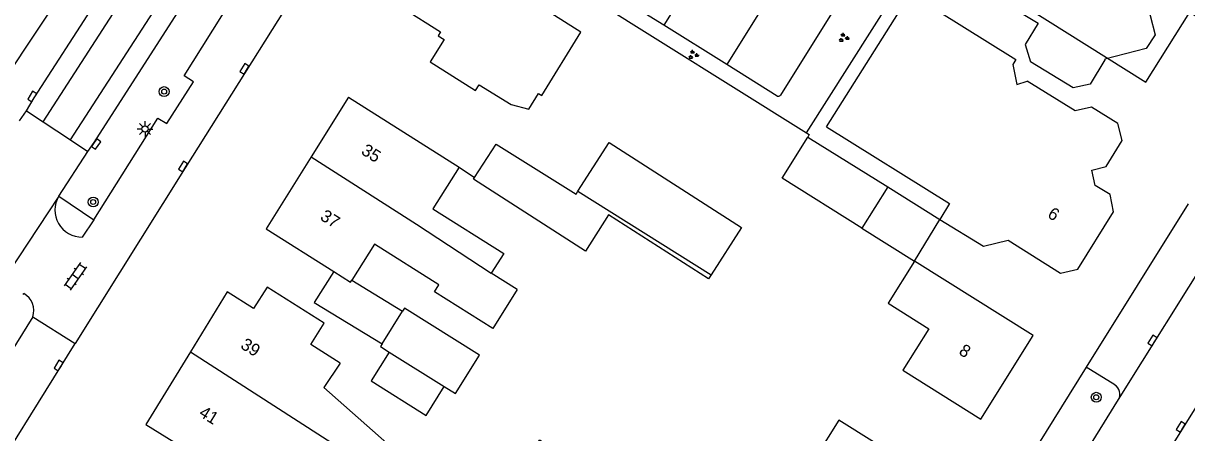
# Model space of a CAD drawing. Extents: x 136000 to 141014, y 402000 to 403500.
# Drawn here: x 138177.2 to 138271.4, y 402069.7 to 402102.8 of the extents above; entities that cross this region are included whole.
import ezdxf

# ---------------------------------------------------------------- set-up
doc = ezdxf.new("R2010")
doc.units = 0
for name, color, linetype in [('gg-afsc-erfafscheiding', 7, 'Continuous'), ('gg-afsc-hekwerk', 7, 'Continuous'), ('gg-afsc-muur', 7, 'Continuous'), ('gg-anno-huisnummerreeks BGT', 7, 'Continuous'), ('gg-bbg-bijgebouw', 7, 'Continuous'), ('gg-bbg-gedigitaliseerde bebouwing', 7, 'Continuous'), ('gg-bbg-gedigitaliseerde bijgebouw', 7, 'Continuous'), ('gg-bbg-hoofdgebouw', 7, 'Continuous'), ('gg-bbg-luifel en loopbrug', 7, 'Continuous'), ('gg-bbg-tussenscheiding', 7, 'Continuous'), ('gg-knt-verharding', 7, 'Continuous'), ('gg-knt-verharding nz', 7, 'Continuous'), ('gt-bbg-plantopografie pand', 7, 'Continuous'), ('gt-grn-vlakafsluiter', 7, 'Continuous'), ('gt-grn-weggrens', 7, 'Continuous'), ('gt-symb-boom', 7, 'Continuous'), ('gt-symb-groenvak', 7, 'Continuous'), ('gt-symb-klinker verharding', 7, 'Continuous'), ('gt-symb-kolk', 7, 'Continuous'), ('gt-symb-lichtmast', 7, 'Continuous')]:
    doc.layers.add(name, color=color, linetype=linetype)

# ---------------------------------------------------------------- blocks, each defined once
blk = doc.blocks.new('gt0-GRVAK')
at = {"layer": 'gt-symb-groenvak'}
for p, q in [((-0.11, 0.189), (-0.228, 0.24)), ((-0.182, 0.153), (0.088, 0.153)), ((-0.091, 0.211), (-0.156, 0.322)), ((-0.047, 0.214), (-0.047, 0.393)), ((-0.004, 0.211), (0.061, 0.322)), ((0.015, 0.189), (0.133, 0.24)), ((0.262, -0.052), (0.197, 0.059)), ((0.305, -0.049), (0.305, 0.13)), ((0.349, -0.052), (0.414, 0.059)), ((-0.245, -0.228), (-0.363, -0.177)), ((-0.318, -0.264), (-0.047, -0.264)), ((-0.226, -0.206), (-0.291, -0.095)), ((-0.183, -0.203), (-0.183, -0.024)), ((-0.139, -0.206), (-0.074, -0.095)), ((-0.12, -0.228), (-0.002, -0.177)), ((0.243, -0.074), (0.125, -0.023)), ((0.17, -0.11), (0.441, -0.11)), ((0.368, -0.074), (0.486, -0.023))]:
    blk.add_line(p, q, dxfattribs=at)
blk = doc.blocks.new('gt0-KOLK')
at = {"layer": 'gt-symb-kolk'}
blk.add_lwpolyline([(0, 0), (0.375, 0), (0.375, 0.4), (-0.375, 0.4), (-0.375, 0), (0, 0)], dxfattribs=at)
blk = doc.blocks.new('gt0-KL1')
at = {"layer": 'gt-symb-klinker verharding'}
for p, q in [((-1.15, 0.3), (1.15, 0.3)), ((-1, -0.3), (-1, 0.3)), ((-0.5, 0.3), (-0.5, 0.45)), ((0, -0.3), (0, 0.3)), ((0.5, 0.3), (0.5, 0.45)), ((1, -0.3), (1, 0.3)), ((-1.15, -0.3), (1.15, -0.3)), ((-0.5, -0.45), (-0.5, -0.3)), ((0.5, -0.45), (0.5, -0.3))]:
    blk.add_line(p, q, dxfattribs=at)
blk = doc.blocks.new('gt0-BOOM')
at = {"layer": 'gt-symb-boom'}
for radius in [0.4, 0.2]:
    blk.add_circle((0, 0), radius, dxfattribs=at)
blk = doc.blocks.new('gt0-LMAST')
at = {"layer": 'gt-symb-lichtmast'}
for p, q in [((-0.182, 0.173), (-0.447, 0.438)), ((-0.005, 0.246), (-0.005, 0.621)), ((0.172, 0.173), (0.437, 0.438)), ((-0.255, -0.004), (-0.63, -0.004)), ((-0.182, -0.181), (-0.447, -0.446)), ((-0.005, -0.254), (-0.005, -0.629)), ((0.437, -0.446), (0.172, -0.181)), ((0.245, -0.004), (0.62, -0.004))]:
    blk.add_line(p, q, dxfattribs=at)
blk.add_circle((-0.005, -0.004), 0.25, dxfattribs=at)

msp = doc.modelspace()

# ---------------------------------------------------------------- linework, layer by layer
at = {"layer": 'gg-afsc-erfafscheiding'}
msp.add_line((138212.454, 402091.166), (138213.706, 402090.33), dxfattribs=at)
at = {"layer": 'gg-afsc-hekwerk'}
msp.add_line((138240.591, 402093.932), (138259.654, 402124.035), dxfattribs=at)
at = {"layer": 'gg-afsc-muur'}
msp.add_line((138222.789, 402105.074), (138240.591, 402093.932), dxfattribs=at)
msp.add_lwpolyline([(138240.591, 402093.932), (138240.797, 402093.803), (138240.682, 402093.594)], dxfattribs=at)
at = {"layer": 'gg-bbg-bijgebouw'}
for p, q in [((138222.073, 402089.213), (138224.595, 402093.151)), ((138213.611, 402090.182), (138213.706, 402090.33))]:
    msp.add_line(p, q, dxfattribs=at)
msp.add_lwpolyline([(138213.706, 402090.33), (138215.44, 402093.032), (138221.922, 402088.977), (138222.073, 402089.213)], dxfattribs=at)
at = {"layer": 'gg-bbg-gedigitaliseerde bebouwing'}
for p, q in [((138217.157, 402081.25), (138215.048, 402082.584)), ((138203.657, 402081.852), (138203.755, 402082.007))]:
    msp.add_line(p, q, dxfattribs=at)
for points in [[(138242.203, 402094.433), (138252.162, 402088.205), (138251.368, 402086.935)], [(138212.454, 402091.166), (138210.321, 402087.795), (138216.065, 402084.161), (138215.048, 402082.584)], [(138210.814, 402081.625), (138205.59, 402084.918), (138203.755, 402082.007)], [(138249.318, 402083.541), (138247.191, 402080.139), (138250.482, 402078.081), (138248.376, 402074.713), (138254.691, 402070.76)], [(138217.157, 402081.25), (138215.167, 402078.093), (138210.459, 402081.062), (138210.814, 402081.625)], [(138202.812, 402075.295), (138201.505, 402073.32), (138208.926, 402066.766), (138215.691, 402063.427), (138218.954, 402069.093), (138224.712, 402065.469)], [(138187.071, 402070.33), (138193.879, 402066.116), (138195.312, 402068.408)], [(138251.421, 402065.52), (138243.184, 402070.669), (138239.478, 402064.74)]]:
    msp.add_lwpolyline(points, dxfattribs=at)
at = {"layer": 'gg-bbg-gedigitaliseerde bijgebouw'}
for p, q in [((138240.682, 402093.594), (138247.155, 402089.555)), ((138247.155, 402089.555), (138245.07, 402086.213)), ((138206.208, 402076.856), (138207.871, 402079.505)), ((138206.795, 402076.185), (138211.238, 402073.396))]:
    msp.add_line(p, q, dxfattribs=at)
for points in [[(138224.595, 402093.151), (138235.313, 402086.287), (138232.847, 402082.435)], [(138245.07, 402086.213), (138238.599, 402090.274), (138240.682, 402093.594)], [(138232.847, 402082.435), (138232.64, 402082.113), (138224.545, 402087.297), (138222.669, 402084.369), (138213.611, 402090.182)], [(138211.238, 402073.396), (138212.144, 402072.826), (138214.101, 402075.941), (138208.028, 402079.755), (138207.871, 402079.505)], [(138206.208, 402076.856), (138206.072, 402076.64), (138206.795, 402076.185)]]:
    msp.add_lwpolyline(points, dxfattribs=at)
at = {"layer": 'gg-bbg-hoofdgebouw'}
for p, q in [((138203.497, 402096.833), (138200.474, 402091.998)), ((138203.497, 402096.833), (138212.454, 402091.166)), ((138200.474, 402091.998), (138196.823, 402086.159)), ((138196.823, 402086.159), (138202.291, 402082.713)), ((138258.931, 402077.52), (138249.318, 402083.541)), ((138202.291, 402082.713), (138203.657, 402081.852)), ((138193.672, 402081.071), (138190.689, 402076.218)), ((138254.691, 402070.76), (138258.931, 402077.52)), ((138190.689, 402076.218), (138187.071, 402070.33))]:
    msp.add_line(p, q, dxfattribs=at)
for points in [[(138268.263, 402116.02), (138267.3, 402115.756), (138265.133, 402117.084), (138263.762, 402116.729), (138262.472, 402114.6), (138261.474, 402114.366), (138259.31, 402115.704), (138257.982, 402115.3), (138255.36, 402111.074), (138255.678, 402109.704), (138255.786, 402109.631), (138254.469, 402107.458), (138254.624, 402106.823), (138256.28, 402105.806), (138256.599, 402104.451), (138259.341, 402102.806), (138258.29, 402101.081), (138258.71, 402099.691)], [(138217.331, 402107.44), (138216.361, 402105.86), (138211.131, 402109.11), (138207.951, 402104), (138210.941, 402102.11), (138210.741, 402101.78), (138211.231, 402101.48), (138210.115, 402099.676)], [(138267.606, 402106.58), (138268.804, 402101.864), (138268.086, 402100.768), (138264.74, 402099.89), (138264.745, 402099.854), (138263.553, 402097.876), (138262.175, 402097.57), (138258.71, 402099.691)], [(138218.09, 402095.843), (138218.88, 402097.123), (138219.154, 402096.954), (138222.317, 402102.076), (138219.664, 402103.749), (138220.667, 402105.339), (138220.396, 402105.509)], [(138242.203, 402094.433), (138248.988, 402105.216), (138257.524, 402099.861), (138257.285, 402099.48), (138257.6, 402097.858), (138258.451, 402098.127)], [(138210.115, 402099.676), (138213.778, 402097.369), (138214.066, 402097.833), (138216.664, 402096.222), (138218.09, 402095.843)], [(138263.671, 402096.01), (138262.329, 402095.718), (138258.451, 402098.127)], [(138256.906, 402085.238), (138261.151, 402082.57), (138262.541, 402082.9), (138265.451, 402087.54), (138265.171, 402088.94), (138263.95, 402089.67), (138263.69, 402090.92), (138264.851, 402091.22), (138266.131, 402093.32), (138265.801, 402094.68), (138263.671, 402096.01)], [(138251.368, 402086.935), (138254.9, 402084.764), (138256.906, 402085.238)], [(138201.524, 402078.523), (138196.906, 402081.444), (138195.809, 402079.727), (138193.672, 402081.071)], [(138202.812, 402075.295), (138200.434, 402076.802), (138201.524, 402078.523)]]:
    msp.add_lwpolyline(points, dxfattribs=at)
at = {"layer": 'gg-bbg-luifel en loopbrug'}
for p, q in [((138247.155, 402089.555), (138251.368, 402086.935)), ((138249.318, 402083.541), (138251.368, 402086.935)), ((138245.07, 402086.213), (138249.318, 402083.541)), ((138202.291, 402082.713), (138200.711, 402080.197)), ((138203.755, 402082.007), (138207.871, 402079.505)), ((138200.711, 402080.197), (138206.208, 402076.856))]:
    msp.add_line(p, q, dxfattribs=at)
msp.add_lwpolyline([(138206.795, 402076.185), (138205.333, 402073.856), (138209.775, 402071.066), (138211.238, 402073.396)], dxfattribs=at)
at = {"layer": 'gg-bbg-tussenscheiding'}
for p, q in [((138222.073, 402089.213), (138232.847, 402082.435)), ((138190.689, 402076.218), (138202.977, 402068.305))]:
    msp.add_line(p, q, dxfattribs=at)
msp.add_lwpolyline([(138200.474, 402091.998), (138208.993, 402086.54), (138215.048, 402082.584)], dxfattribs=at)
at = {"layer": 'gg-knt-verharding'}
for p, q in [((138178.754, 402094.84), (138219.037, 402157.027)), ((138246.065, 402109.163), (138238.461, 402096.982)), ((138229.016, 402102.647), (138224.978, 402105.166)), ((138234.115, 402099.457), (138229.016, 402102.647)), ((138238.193, 402096.915), (138234.115, 402099.457)), ((138176.84, 402094.901), (138177.412, 402095.73)), ((138177.412, 402095.73), (138178.754, 402094.84)), ((138178.754, 402094.84), (138180.987, 402093.369)), ((138180.987, 402093.369), (138182.383, 402092.433)), ((138180.032, 402088.805), (138182.383, 402092.433)), ((138180.032, 402088.805), (138174.642, 402080.675)), ((138180.032, 402088.805), (138182.862, 402086.891)), ((138182.862, 402086.891), (138181.933, 402085.497)), ((138177.145, 402080.846), (138177.189, 402080.921)), ((138263.226, 402074.965), (138251.939, 402056.887)), ((138265.546, 402073.525), (138263.226, 402074.965)), ((138258.261, 402060.17), (138265.85, 402072.361))]:
    msp.add_line(p, q, dxfattribs=at)
for points in [[(138180.987, 402093.369), (138219.403, 402152.722), (138221.219, 402155.552)], [(138182.383, 402092.433), (138182.895, 402093.149), (138189.648, 402103.643), (138195.876, 402113.258), (138200.712, 402120.68)], [(138182.862, 402086.891), (138188.037, 402095.134), (138188.778, 402094.687), (138190.941, 402098.068), (138190.183, 402098.539), (138193.968, 402104.575), (138194.704, 402104.095), (138196.563, 402107.084), (138195.826, 402107.587), (138203.059, 402119.166)], [(138205.66, 402115.652), (138202.126, 402109.973), (138190.263, 402091.111), (138181.369, 402076.886)], [(138295.768, 402109.505), (138279.263, 402083.18), (138263.048, 402057.215)], [(138182.929, 402104.338), (138180.636, 402105.812), (138173.229, 402094.691)], [(138177.412, 402095.73), (138178.046, 402096.775), (138182.929, 402104.338)], [(138177.923, 402079.041), (138173.224, 402071.518), (138173.963, 402071.092), (138171.873, 402067.671), (138171.13, 402068.145), (138160.608, 402051.386), (138161.356, 402050.91), (138158.944, 402047.07), (138158.177, 402047.561), (138154.863, 402042.269), (138155.607, 402041.817), (138153.495, 402038.434), (138152.758, 402038.874), (138148.385, 402031.966), (138149.137, 402031.458), (138146.724, 402027.655), (138145.947, 402028.134), (138141.905, 402021.728), (138139.335, 402021.188), (138139.124, 402021.327)], [(138133.076, 402000), (138135.251, 402003.447), (138144.489, 402018.192), (138154.404, 402033.957), (138159.68, 402042.376), (138173.034, 402063.554), (138181.369, 402076.886)]]:
    msp.add_lwpolyline(points, dxfattribs=at)
for centre, radius, start, end in [((138238.273, 402097.163), 0.261, 252.09177, 315.98072), ((138181.908, 402087.683), 2.186, 149.11739, 270.65178), ((138176.445, 402079.547), 1.562, 341.08021, 61.57367), ((138265.102, 402072.787), 0.861, 330.31872, 58.95509)]:
    msp.add_arc(centre, radius, start, end, dxfattribs=at)
at = {"layer": 'gg-knt-verharding nz'}
for p, q in [((138232.243, 402107.805), (138229.016, 402102.647)), ((138265.85, 402072.361), (138274.195, 402085.697))]:
    msp.add_line(p, q, dxfattribs=at)
msp.add_lwpolyline([(138254.907, 402126.36), (138244.883, 402110.45), (138242.076, 402112.219), (138234.115, 402099.457)], dxfattribs=at)
at = {"layer": 'gt-bbg-plantopografie pand'}
msp.add_lwpolyline([(138241.892, 402135.741), (138236.584, 402127.317), (138236.331, 402127.477), (138232.137, 402120.812), (138236.533, 402118.063), (138236.426, 402117.892), (138268.045, 402098.035), (138271.615, 402103.719), (138273.603, 402102.47), (138279.872, 402112.496), (138277.902, 402113.73)], dxfattribs=at)
at = {"layer": 'gt-grn-vlakafsluiter'}
msp.add_line((138271.49, 402088.201), (138263.226, 402074.965), dxfattribs=at)
at = {"layer": 'gt-grn-weggrens'}
msp.add_line((138177.923, 402079.041), (138181.369, 402076.886), dxfattribs=at)

# ---------------------------------------------------------------- block references
at = {"layer": 'gt-symb-boom'}
for p in [(138188.561, 402097.276), (138182.815, 402088.335), (138264.044, 402072.533)]:
    msp.add_blockref('gt0-BOOM', p, dxfattribs=at)
at = {"layer": 'gt-symb-groenvak'}
for p in [(138243.582, 402101.632), (138231.4, 402100.259)]:
    msp.add_blockref('gt0-GRVAK', p, dxfattribs=at)
at = {"layer": 'gt-symb-klinker verharding', "rotation": -124.89812356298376}
msp.add_blockref('gt0-KL1', (138181.363, 402082.328), dxfattribs=at)
at = {"layer": 'gt-symb-kolk'}
for p, rotation in [((138195.232, 402099.016), 57.8252575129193), ((138178.046, 402096.775), 58.76361277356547), ((138182.895, 402093.149), -125.58833385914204), ((138190.263, 402091.111), 57.843215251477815), ((138268.766, 402077.021), 57.96638890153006), ((138180.182, 402074.993), 57.97323042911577), ((138271.051, 402070.03), 58.01343566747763)]:
    msp.add_blockref('gt0-KOLK', p, dxfattribs=dict(at, rotation=rotation))
at = {"layer": 'gt-symb-lichtmast'}
msp.add_blockref('gt0-LMAST', (138187.019, 402094.251), dxfattribs=at)

# ---------------------------------------------------------------- texts
at = {"layer": 'gg-anno-huisnummerreeks BGT'}
for s, rotation, p in [('35', 328, (138204.445, 402092.27)), ('37', 328, (138201.122, 402086.955)), ('6', 327.9, (138260.025, 402087.147)), ('39', 328.4, (138194.674, 402076.546)), ('8', 327.9, (138252.84, 402076.067)), ('41', 328.4, (138191.298, 402071.054))]:
    msp.add_text(s, height=1, rotation=rotation, dxfattribs=at).set_placement(p)

doc.saveas('drawing.dxf')
